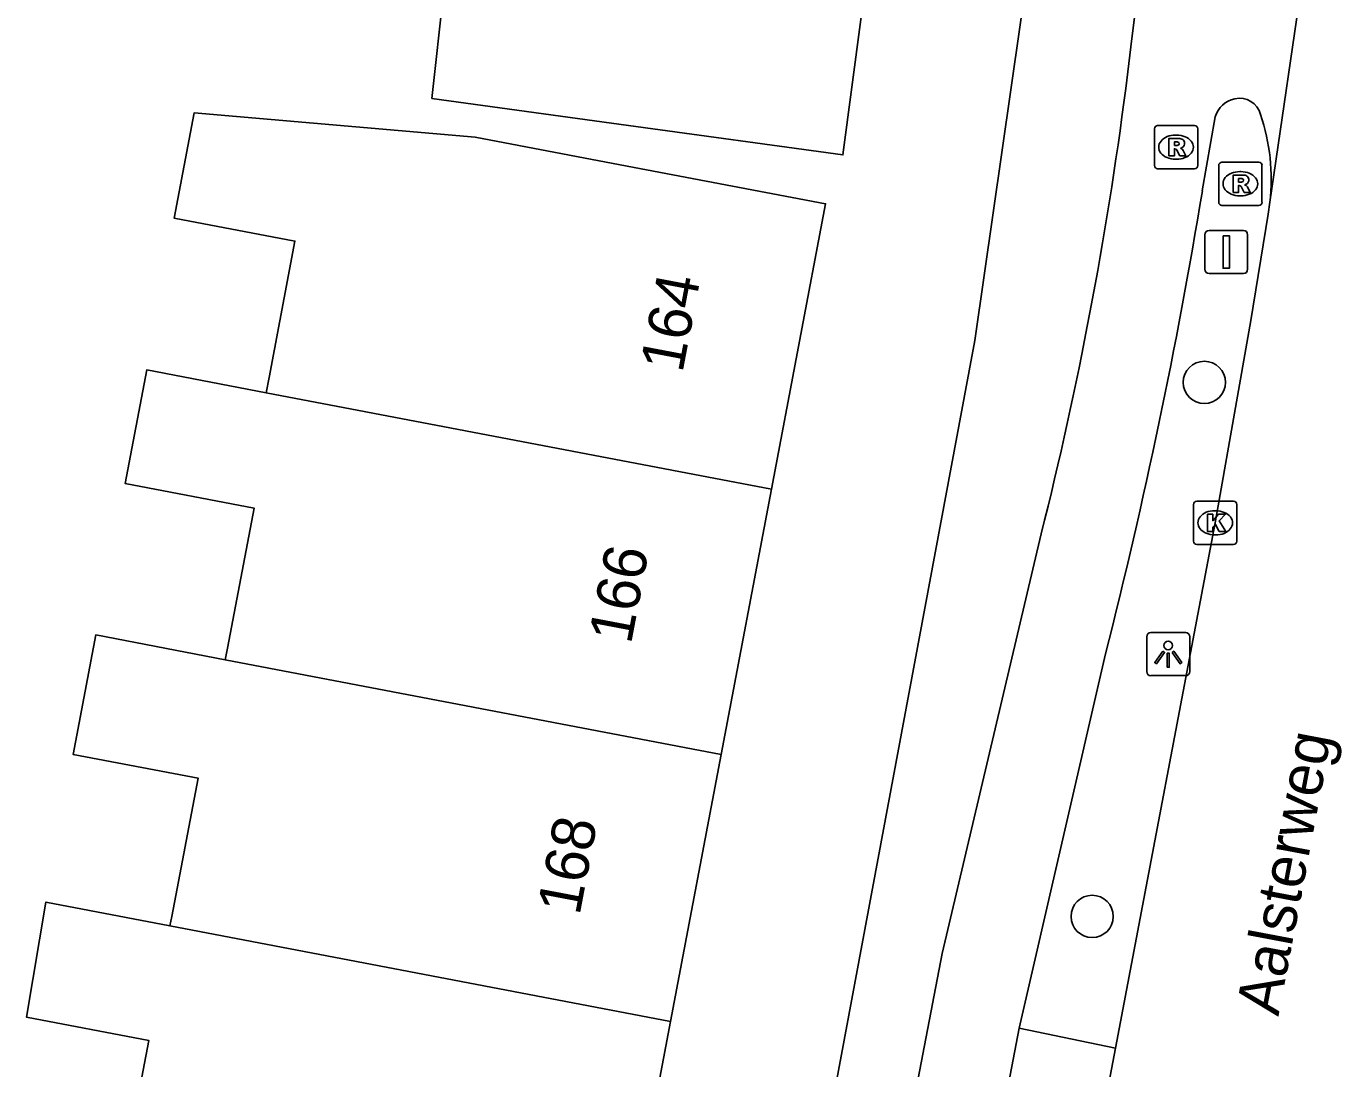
# Model space of a CAD drawing. Extents: x 161258 to 161838, y 380836 to 381727.
# Drawn here: x 161800 to 161830.45, y 381586 to 381610.1 of the extents above; entities that cross this region are included whole.
import ezdxf

# ---------------------------------------------------------------- set-up
doc = ezdxf.new("R2010")
doc.units = 0
for name, color, linetype in [('IMGEO_Boom', 7, 'Continuous'), ('IMGEO_Fietspad_open', 7, 'Continuous'), ('IMGEO_Kolk', 7, 'Continuous'), ('IMGEO_Lichtpunt', 7, 'Continuous'), ('IMGEO_Openbare_ruimte_label', 7, 'Continuous'), ('IMGEO_Pand', 7, 'Continuous'), ('IMGEO_Pand_nummerreeks', 7, 'Continuous'), ('IMGEO_Rijbaan_regionaal_gesloten', 7, 'Continuous'), ('IMGEO_Rioolput', 7, 'Continuous'), ('IMGEO_Verkeersbordpaal', 7, 'Continuous'), ('IMGEO_Voetpad_open', 7, 'Continuous')]:
    doc.layers.add(name, color=color, linetype=linetype)

msp = doc.modelspace()

# ---------------------------------------------------------------- linework, layer by layer
at = {"layer": 'IMGEO_Boom'}
for centre in [(161827.234, 381601.867), (161824.64, 381589.518)]:
    msp.add_circle(centre, 0.489, dxfattribs=at)
at = {"layer": 'IMGEO_Fietspad_open'}
for points in [[(161825.416, 381608.661), (161825.561, 381609.817), (161826.631, 381618.339), (161826.687, 381619.38), (161826.771, 381620.35), (161826.88, 381622.35), (161827.053, 381626.363)], [(161827.187, 381606.294), (161827.487, 381608.007)], [(161811.823, 381535.427), (161813.439, 381544.332), (161815.514, 381559.201), (161821.175, 381588.661), (161823.462, 381598.367)], [(161822.952, 381586.933), (161824.95, 381595.593)], [(161820.891, 381576.15), (161822.952, 381586.933)]]:
    msp.add_lwpolyline(points, dxfattribs=at)
for centre, radius, start, end in [((161736.83, 381620.144), 89.327, 345.88979, 352.61426), ((161828.051, 381607.854), 0.584, 101.3516, 164.8257), ((161828.047, 381607.94), 0.5, 13.8272, 102.7863), ((161824.133, 381606.563), 4.646, 353.4371, 18.7839), ((161699.961, 381627.306), 128.95, 345.7631, 350.62208)]:
    msp.add_arc(centre, radius, start, end, dxfattribs=at)
at = {"layer": 'IMGEO_Kolk'}
for p, q in [((161827.059, 381599.12), (161827.911, 381599.12)), ((161826.984, 381598.194), (161826.984, 381599.046)), ((161827.472, 381598.9), (161827.497, 381598.9)), ((161827.985, 381599.046), (161827.985, 381598.194)), ((161827.495, 381598.34), (161827.47, 381598.34)), ((161827.911, 381598.12), (161827.059, 381598.12))]:
    msp.add_line(p, q, dxfattribs=at)
for points in [[(161827.059, 381599.12), (161827.911, 381599.12)], [(161826.984, 381598.194), (161826.984, 381599.046)], [(161827.305, 381598.82), (161827.428, 381598.82), (161827.428, 381598.669), (161827.558, 381598.82), (161827.722, 381598.82), (161827.576, 381598.669), (161827.729, 381598.42), (161827.577, 381598.42), (161827.492, 381598.584), (161827.428, 381598.517), (161827.428, 381598.42), (161827.305, 381598.42), (161827.305, 381598.82)], [(161827.985, 381599.046), (161827.985, 381598.194)], [(161827.911, 381598.12), (161827.059, 381598.12)]]:
    msp.add_lwpolyline(points, dxfattribs=at)
for centre, start, end in [((161827.061, 381599.044), 91.552, 178.448), ((161827.061, 381599.044), 91.552, 178.448), ((161827.909, 381599.044), 1.552, 88.448), ((161827.909, 381599.044), 1.552, 88.448), ((161827.061, 381598.196), 181.552, 268.448), ((161827.061, 381598.196), 181.552, 268.448), ((161827.909, 381598.196), 271.552, 358.448), ((161827.909, 381598.196), 271.552, 358.448)]:
    msp.add_arc(centre, 0.0765, start, end, dxfattribs=at)
for centre, major_axis, ratio, start_param, end_param in [((161827.471, 381598.62), (-0.387, 0.002), 0.722429, 4.712389, 7.853982), ((161827.496, 381598.62), (-0.39, 0.002), 0.717154, 1.570796, 4.712389)]:
    msp.add_ellipse(centre, major_axis=major_axis, ratio=ratio, start_param=start_param, end_param=end_param, dxfattribs=at)
at = {"layer": 'IMGEO_Lichtpunt'}
for p, q in [((161826.803, 381596.082), (161825.995, 381596.082)), ((161826.803, 381596.082), (161825.995, 381596.082)), ((161825.901, 381595.987), (161825.901, 381595.18)), ((161825.901, 381595.987), (161825.901, 381595.18)), ((161826.897, 381595.18), (161826.897, 381595.987)), ((161826.897, 381595.18), (161826.897, 381595.987)), ((161825.995, 381595.086), (161826.803, 381595.086)), ((161825.995, 381595.086), (161826.803, 381595.086))]:
    msp.add_line(p, q, dxfattribs=at)
for points in [[(161826.275, 381595.651), (161826.314, 381595.623), (161826.126, 381595.361), (161826.088, 381595.388), (161826.275, 381595.651)], [(161826.377, 381595.603), (161826.424, 381595.603), (161826.424, 381595.281), (161826.377, 381595.281), (161826.377, 381595.603)], [(161826.487, 381595.623), (161826.525, 381595.65), (161826.712, 381595.388), (161826.673, 381595.36), (161826.487, 381595.623)]]:
    msp.add_lwpolyline(points, dxfattribs=at)
msp.add_circle((161826.4, 381595.785), 0.0994, dxfattribs=at)
for centre, start, end in [((161825.995, 381595.987), 90, 180), ((161825.995, 381595.987), 90, 180), ((161826.803, 381595.987), 0, 90), ((161826.803, 381595.987), 0, 90), ((161825.995, 381595.18), 180, 270), ((161825.995, 381595.18), 180, 270), ((161826.803, 381595.18), 270, 0), ((161826.803, 381595.18), 270, 360)]:
    msp.add_arc(centre, 0.0946, start, end, dxfattribs=at)
at = {"layer": 'IMGEO_Pand'}
for points in [[(161808.945, 381625.742), (161821.137, 381624.12), (161818.877, 381607.129), (161813.924, 381607.807), (161809.378, 381608.434), (161810.722, 381620.621), (161808.179, 381620.968)], [(161805.544, 381601.628), (161805.611, 381601.981), (161806.209, 381605.134), (161803.419, 381605.663), (161803.881, 381608.104), (161810.379, 381607.535), (161813.566, 381606.931), (161818.478, 381605.999), (161817.226, 381599.396)], [(161804.599, 381595.454), (161804.649, 381595.719), (161805.264, 381598.961), (161802.286, 381599.526), (161802.785, 381602.155), (161805.544, 381601.628)], [(161817.226, 381599.396), (161805.544, 381601.628)], [(161817.226, 381599.396), (161816.063, 381593.263)], [(161803.321, 381589.301), (161803.362, 381589.519), (161803.969, 381592.717), (161801.082, 381593.265), (161801.605, 381596.026), (161804.599, 381595.454)], [(161804.599, 381595.454), (161816.063, 381593.263)], [(161816.063, 381593.263), (161814.892, 381587.089)], [(161804.442, 381581.22), (161804.651, 381582.372), (161802.107, 381582.855), (161802.828, 381586.652), (161800, 381587.189), (161800.451, 381589.849), (161803.321, 381589.301)], [(161803.321, 381589.301), (161814.892, 381587.089)], [(161814.892, 381587.089), (161813.718, 381580.9), (161813.434, 381579.515)]]:
    msp.add_lwpolyline(points, dxfattribs=at)
at = {"layer": 'IMGEO_Rijbaan_regionaal_gesloten'}
for points in [[(161829.558, 381611.574), (161828.749, 381606.032)], [(161828.749, 381606.032), (161828.709, 381605.76), (161828.312, 381603.298), (161827.482, 381598.619), (161825.18, 381586.469)], [(161825.18, 381586.469), (161823.132, 381575.72)]]:
    msp.add_lwpolyline(points, dxfattribs=at)
at = {"layer": 'IMGEO_Rioolput'}
for p, q in [((161826.079, 381606.881), (161826.079, 381607.733)), ((161826.154, 381607.807), (161827.006, 381607.807)), ((161827.08, 381607.733), (161827.08, 381606.881)), ((161826.567, 381607.587), (161826.592, 381607.587)), ((161826.59, 381607.027), (161826.565, 381607.027)), ((161827.006, 381606.807), (161826.154, 381606.807)), ((161827.565, 381606.035), (161827.565, 381606.887)), ((161827.64, 381606.961), (161828.492, 381606.961)), ((161828.053, 381606.741), (161828.078, 381606.741)), ((161828.566, 381606.887), (161828.566, 381606.035)), ((161828.076, 381606.181), (161828.051, 381606.181)), ((161828.492, 381605.961), (161827.64, 381605.961))]:
    msp.add_line(p, q, dxfattribs=at)
for points in [[(161826.079, 381606.881), (161826.079, 381607.733)], [(161826.154, 381607.807), (161827.006, 381607.807)], [(161827.08, 381607.733), (161827.08, 381606.881)], [(161826.668, 381607.505), (161826.416, 381607.507), (161826.416, 381607.107)], [(161826.594, 381607.426), (161826.54, 381607.426), (161826.54, 381607.345)], [(161826.54, 381607.345), (161826.592, 381607.345)], [(161826.416, 381607.107), (161826.54, 381607.107), (161826.54, 381607.269), (161826.551, 381607.269)], [(161826.598, 381607.24), (161826.669, 381607.107), (161826.809, 381607.107), (161826.744, 381607.233)], [(161827.006, 381606.807), (161826.154, 381606.807)], [(161827.565, 381606.035), (161827.565, 381606.887)], [(161827.64, 381606.961), (161828.492, 381606.961)], [(161828.566, 381606.887), (161828.566, 381606.035)], [(161828.154, 381606.659), (161827.902, 381606.661), (161827.902, 381606.261)], [(161827.902, 381606.261), (161828.026, 381606.261), (161828.026, 381606.423), (161828.037, 381606.423)], [(161828.08, 381606.58), (161828.026, 381606.58), (161828.026, 381606.499)], [(161828.026, 381606.499), (161828.078, 381606.499)], [(161828.084, 381606.394), (161828.155, 381606.261), (161828.295, 381606.261), (161828.23, 381606.387)], [(161828.492, 381605.961), (161827.64, 381605.961)]]:
    msp.add_lwpolyline(points, dxfattribs=at)
for centre, radius, start, end in [((161826.156, 381607.731), 0.0765, 91.552, 178.448), ((161826.156, 381607.731), 0.0765, 91.552, 178.448), ((161827.004, 381607.731), 0.0765, 1.552, 88.448), ((161827.004, 381607.731), 0.0765, 1.552, 88.448), ((161826.576, 381607.534), 0.19, 274.7715, 282.9687), ((161826.6, 381607.33), 0.0964, 77.0061, 93.1865), ((161826.614, 381607.387), 0.0378, 276.6634, 79.6772), ((161826.667, 381607.395), 0.109, 350.3612, 89.416), ((161826.665, 381607.395), 0.112, 277.5842, 350.9817), ((161826.55, 381607.216), 0.0533, 26.0293, 88.6989), ((161826.649, 381607.18), 0.108, 29.5134, 73.7905), ((161826.156, 381606.883), 0.0765, 181.552, 268.448), ((161826.156, 381606.883), 0.0765, 181.552, 268.448), ((161827.004, 381606.883), 0.0765, 271.552, 358.448), ((161827.004, 381606.883), 0.0765, 271.552, 358.448), ((161827.642, 381606.885), 0.0765, 91.552, 178.448), ((161827.642, 381606.885), 0.0765, 91.552, 178.448), ((161828.49, 381606.885), 0.0765, 1.552, 88.448), ((161828.49, 381606.885), 0.0765, 1.552, 88.448), ((161828.036, 381606.37), 0.0533, 26.0293, 88.6989), ((161828.062, 381606.688), 0.19, 274.7715, 282.9687), ((161828.086, 381606.484), 0.0964, 77.0061, 93.1865), ((161828.1, 381606.541), 0.0378, 276.6634, 79.6772), ((161828.153, 381606.549), 0.109, 350.3612, 89.416), ((161828.151, 381606.549), 0.112, 277.5842, 350.9817), ((161828.135, 381606.334), 0.108, 29.5134, 73.7905), ((161827.642, 381606.037), 0.0765, 181.552, 268.448), ((161827.642, 381606.037), 0.0765, 181.552, 268.448), ((161828.49, 381606.037), 0.0765, 271.552, 358.448), ((161828.49, 381606.037), 0.0765, 271.552, 358.448)]:
    msp.add_arc(centre, radius, start, end, dxfattribs=at)
for centre, major_axis, ratio, start_param, end_param in [((161826.566, 381607.307), (-0.387, 0.002), 0.722429, 4.712389, 7.853982), ((161826.591, 381607.307), (-0.39, 0.002), 0.717154, 1.570796, 4.712389), ((161828.052, 381606.461), (-0.387, 0.002), 0.722429, 4.712389, 7.853982), ((161828.077, 381606.461), (-0.39, 0.002), 0.717154, 1.570796, 4.712389)]:
    msp.add_ellipse(centre, major_axis=major_axis, ratio=ratio, start_param=start_param, end_param=end_param, dxfattribs=at)
at = {"layer": 'IMGEO_Verkeersbordpaal'}
for p, q in [((161827.245, 381604.482), (161827.245, 381605.282)), ((161827.245, 381605.282), (161827.245, 381604.482)), ((161827.345, 381605.382), (161828.135, 381605.382)), ((161828.135, 381605.382), (161827.345, 381605.382)), ((161828.235, 381605.282), (161828.235, 381604.482)), ((161828.235, 381604.482), (161828.235, 381605.282)), ((161828.135, 381604.382), (161827.345, 381604.382)), ((161827.345, 381604.382), (161828.135, 381604.382))]:
    msp.add_line(p, q, dxfattribs=at)
msp.add_lwpolyline([(161827.665, 381605.257), (161827.815, 381605.257), (161827.815, 381604.507), (161827.665, 381604.507), (161827.665, 381605.257)], dxfattribs=at)
for centre, start, end in [((161827.345, 381605.282), 90, 180), ((161827.345, 381605.282), 90, 180), ((161828.135, 381605.282), 0, 90), ((161828.135, 381605.282), 360, 90), ((161827.345, 381604.482), 180, 270), ((161827.345, 381604.482), 180, 270), ((161828.135, 381604.482), 270, 0), ((161828.135, 381604.482), 270, 0)]:
    msp.add_arc(centre, 0.1, start, end, dxfattribs=at)
at = {"layer": 'IMGEO_Voetpad_open'}
for points in [[(161807.78, 381535.827), (161808.863, 381536.294), (161809.558, 381536.593), (161821.924, 381602.839), (161823.603, 381614.49), (161824.336, 381623.682), (161824.572, 381627.383), (161823.38, 381630.949)], [(161825.18, 381586.469), (161822.952, 381586.933)]]:
    msp.add_lwpolyline(points, dxfattribs=at)

# ---------------------------------------------------------------- texts
at = {"layer": 'IMGEO_Openbare_ruimte_label'}
msp.add_text('Aalsterweg', height=1, rotation=79.2854, dxfattribs=at).set_placement((161828.945, 381587.194))
at = {"layer": 'IMGEO_Pand_nummerreeks'}
for s, p in [('164', (161815.167, 381602.066)), ('166', (161813.977, 381595.791)), ('168', (161812.788, 381589.52))]:
    msp.add_text(s, height=1, rotation=79.263, dxfattribs=at).set_placement(p)

doc.saveas('drawing.dxf')
